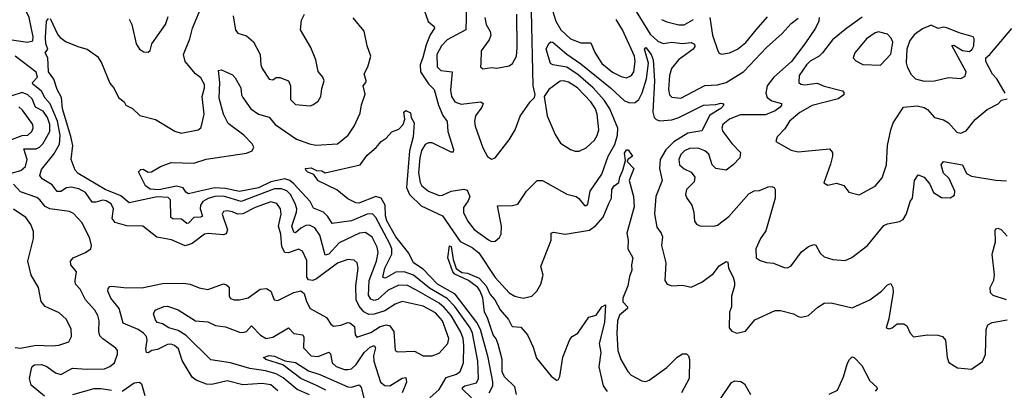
# Model space of a CAD drawing. Extents: x 1678431 to 1860718, y 384618 to 522882.
# Tile 271 of 473: x 1742030 to 1747653, y 489499 to 491613. Entities that reach past the tile are written whole.
import ezdxf

# ---------------------------------------------------------------- set-up
doc = ezdxf.new("R2010")
doc.units = 0

msp = doc.modelspace()

# ---------------------------------------------------------------- linework, layer by layer
at = {"layer": '0CON10XD'}
for points in [[(1741985, 491498.5), (1742075.2, 491484.8), (1742105, 491492.9), (1742108, 491515), (1742085.1, 491625.1), (1742056.5, 491685), (1742053.5, 491745), (1742020.4, 491805), (1742047.4, 491832.6), (1742051.9, 491855), (1742030, 491985)], [(1742205, 491620), (1742247.6, 491527.6), (1742261.2, 491511.2), (1742295, 491487.5), (1742367.7, 491457.7), (1742415.6, 491445.6), (1742475, 491403.8), (1742497.4, 491367.4), (1742545, 491250.8), (1742570, 491220), (1742595, 491169.2), (1742626.7, 491145), (1742636.7, 491125), (1742675, 491106.7), (1742715.8, 491065.8), (1742805, 491043.3), (1742917.1, 490977.1), (1742953.3, 490966.7), (1743050, 490985), (1743064.1, 490995.9), (1743071.2, 491015), (1743083.5, 491075), (1743072, 491175), (1743086.4, 491225), (1743085, 491243.8), (1743065, 491281.9), (1743033.5, 491305), (1742975.6, 491375.6), (1742965.7, 491415), (1743001.2, 491505), (1743017.5, 491565), (1743076, 491705)], [(1744318.6, 491728.6), (1744363.4, 491603.4), (1744398, 491575), (1744399.4, 491565), (1744373.5, 491526.5), (1744350.7, 491469.3), (1744331.8, 491398.2), (1744316.4, 491355), (1744319.6, 491315), (1744365, 491247.6), (1744398, 491215), (1744421.7, 491125), (1744446.2, 491066.2), (1744471.5, 491031.5), (1744476.2, 490975), (1744508.1, 490871.9), (1744505, 490857.5), (1744495, 490857.5), (1744385, 490910), (1744365, 490911.6), (1744345, 490900.7), (1744325, 490867.8), (1744314.8, 490824.8), (1744308.6, 490738.6), (1744316.5, 490685), (1744327.7, 490665), (1744365, 490634.7), (1744425, 490610.4), (1744445, 490612.2), (1744495, 490634.2), (1744565.8, 490645.8), (1744585, 490640), (1744600.8, 490605), (1744591.1, 490578.9), (1744565, 490541.2), (1744565, 490514), (1744588.2, 490465), (1744625, 490416.9), (1744708, 490358), (1744725, 490348), (1744745, 490348.8), (1744770.3, 490369.7), (1744779.7, 490390.3), (1744781.1, 490435), (1744758.3, 490551.7), (1744845, 490552.9), (1744875, 490560.8), (1744924.5, 490635.5), (1744985, 490696.2), (1745015, 490695.8), (1745155, 490617.5), (1745207.5, 490605), (1745223.9, 490593.9), (1745255, 490554), (1745265, 490552.5), (1745275, 490560), (1745287.8, 490635), (1745355, 490731.1), (1745390.8, 490835), (1745428.7, 490901.3), (1745444.1, 490955), (1745446.2, 490995), (1745400.6, 491105), (1745368.2, 491155), (1745305.6, 491225), (1745219.6, 491299.6), (1745155, 491342.4), (1745075, 491355.4), (1745062.4, 491362.4), (1745037.3, 491445), (1745051.9, 491478.1), (1745063.6, 491486.4), (1745075, 491485.4), (1745155, 491417.1), (1745235, 491362.2), (1745405, 491224.8), (1745485, 491150.5), (1745515, 491138.6), (1745545, 491140.3), (1745565, 491158.8), (1745584.6, 491195.4), (1745609, 491275), (1745621.2, 491365), (1745598.9, 491445), (1745605, 491454.2), (1745637.2, 491415), (1745648.5, 491385), (1745655.2, 491265.2), (1745645.5, 491085.5), (1745654.1, 491055), (1745665, 491043.3), (1745685, 491036.9), (1745755, 491042.5), (1745795, 491054.3), (1745935, 491124.7), (1746005, 491129.5), (1746035, 491137.7), (1746046.2, 491135), (1746050.6, 491125), (1746035, 491106.5), (1745972, 491068), (1745925, 490979.2), (1745845, 490966.4), (1745765, 490916.2), (1745719.4, 490870.6), (1745687.6, 490815), (1745683.9, 490765), (1745698.5, 490695), (1745663.8, 490605), (1745655.4, 490505), (1745669.4, 490429.4), (1745694.3, 490395), (1745700.6, 490375), (1745695.6, 490325), (1745720.5, 490225), (1745714.2, 490125), (1745727.5, 490105), (1745755, 490093.8), (1745815, 490098), (1745865, 490087.5), (1745925, 490115.6), (1745991.4, 490165), (1746025, 490208.5), (1746065, 490233.8), (1746075, 490230), (1746077.5, 490195), (1746105, 490143.8), (1746113.1, 490115), (1746113.1, 490095), (1746095.9, 490035.9), (1746094.5, 489975.5), (1746084.4, 489945), (1746082.5, 489855), (1746096.2, 489836.2), (1746125, 489825.5), (1746175, 489836.9), (1746229.2, 489900.8), (1746345, 489953.5), (1746375, 489954.4), (1746450, 489935), (1746475, 489920), (1746495, 489916.2), (1746535, 489926), (1746587.8, 489972.2), (1746625, 489995.6), (1746665, 489998.6), (1746785, 489968.5), (1746884.6, 490015.4)], [(1744581.2, 491695), (1744577.5, 491555), (1744470.8, 491499.2), (1744438.2, 491465), (1744412.6, 491415), (1744413.7, 491345), (1744435, 491323.8), (1744500, 491315), (1744491, 491211), (1744496.5, 491175), (1744515, 491143.8), (1744551.6, 491131.6), (1744646.4, 491143.6), (1744663.8, 491143.8), (1744677.1, 491135), (1744670, 491115), (1744632.3, 491065), (1744627.8, 491035), (1744631.5, 491005), (1744675, 490882), (1744702.6, 490832.6), (1744725, 490817.5), (1744745.8, 490825), (1744825, 490928), (1744858.9, 490985), (1744888, 491062), (1744944.5, 491145.5), (1744970.7, 491169.3), (1744973.6, 491186.4), (1744962.2, 491235), (1744952.5, 491662.5)], [(1743248.5, 491635), (1743262.7, 491552.7), (1743275.7, 491535.7), (1743325, 491520.8), (1743366.4, 491486.4), (1743404.4, 491414.4), (1743406.6, 491356.6), (1743414.4, 491335), (1743455, 491274.2), (1743475, 491270), (1743495, 491282.5), (1743515, 491284.3), (1743565.7, 491265), (1743576.7, 491235), (1743577.3, 491157.3), (1743605, 491129.2), (1743688.3, 491121.7), (1743705, 491126.7), (1743735, 491148.8), (1743750, 491175), (1743755, 491220), (1743769.2, 491265), (1743761.4, 491285), (1743735, 491318), (1743721.8, 491385), (1743692.7, 491455), (1743634.2, 491555), (1743640, 491610), (1743656, 491644)], [(1744686.3, 491626.3), (1744694.5, 491585), (1744717.9, 491545), (1744720.8, 491525), (1744710.9, 491499.1), (1744665.8, 491435), (1744664.3, 491365.7), (1744661.2, 491345), (1744675, 491333.3), (1744725, 491341.2), (1744755, 491335.8), (1744825, 491349.2), (1744845, 491364), (1744867.2, 491405), (1744872.1, 491452.1), (1744868.9, 491645)], [(1745072.1, 491665), (1745091.5, 491605), (1745120.5, 491555), (1745175, 491503.2), (1745235, 491481.2), (1745291.3, 491481.3), (1745315.6, 491425.6), (1745353.9, 491363.9), (1745415, 491314.2), (1745465, 491289.1), (1745495, 491281.5), (1745525, 491294.4), (1745537.2, 491315), (1745545.6, 491374.4), (1745540.6, 491405), (1745473.3, 491555), (1745436, 491615)], [(1745534.8, 491685), (1745631.1, 491531.1), (1745675, 491490.6), (1745705, 491476.9), (1745754.7, 491485.3), (1745815, 491477.1), (1745865, 491483.2), (1745884.6, 491474.6), (1745885, 491461.2), (1745876.1, 491445), (1745792.3, 491385), (1745752.2, 491335), (1745740.9, 491295), (1745734.7, 491215), (1745741.5, 491185), (1745755, 491171.1), (1745805, 491165.4), (1745943, 491237), (1746015, 491240.9), (1746065, 491255.3), (1746165, 491316.9), (1746295, 491455.4), (1746383.8, 491535), (1746435, 491591.8), (1746475, 491622.9)], [(1744372.5, 489455), (1744425, 489503.1), (1744465, 489570.8), (1744525, 489589.7), (1744545.4, 489605), (1744564.2, 489655), (1744567.5, 489755), (1744563.1, 489795), (1744550.3, 489830.3), (1744494.5, 489925), (1744455, 489971.6), (1744425, 489995.7), (1744292.5, 490072.5), (1744245, 490095.9), (1744195, 490097.7), (1744135, 490070.8), (1744075, 490017.6), (1744055, 490011.8), (1744035, 490019), (1744022.3, 490042.3), (1744026.8, 490125), (1744067.2, 490235), (1744077.1, 490285), (1744072.1, 490315), (1744042.9, 490372.9), (1744005, 490398.4), (1743971.4, 490395), (1743855, 490340.7), (1743795, 490274.8), (1743775, 490269.1), (1743745, 490383.1), (1743715, 490425.3), (1743685, 490440), (1743665, 490439.5), (1743635.4, 490424.6), (1743605, 490397.7), (1743595, 490401.5), (1743583.9, 490435), (1743611.6, 490515), (1743612.8, 490535), (1743603.7, 490563.7), (1743576, 490615), (1743555, 490637.2), (1743525, 490649.1), (1743485, 490647.4), (1743295, 490575.8), (1743195, 490605.4), (1743145, 490603.9), (1743107.2, 490592.8), (1743075.9, 490575), (1743063.2, 490555), (1743061.9, 490535), (1743075, 490492.5), (1743063.8, 490486.2), (1743025, 490484.3), (1742995, 490452.8), (1742985, 490450.6), (1742954.3, 490475), (1742905, 490477.8), (1742893.8, 490483.8), (1742890.9, 490585), (1742879.2, 490599.2), (1742815, 490601.8), (1742655, 490567.7), (1742608.2, 490608.2), (1742518.2, 490645), (1742364.4, 490735), (1742347.5, 490755), (1742324.5, 490815), (1742334.8, 490895), (1742323.4, 490946.6), (1742275.7, 491105), (1742270, 491170), (1742244.6, 491215), (1742224.7, 491274.7), (1742194.8, 491315), (1742191.5, 491395), (1742176, 491425), (1742190.8, 491445), (1742180.4, 491475), (1742178.3, 491511.7), (1742184.2, 491605), (1742195, 491620)], [(1742655, 491616.2), (1742670.6, 491585), (1742695.6, 491475), (1742715, 491446), (1742739.5, 491429.5), (1742765, 491428), (1742775, 491436.7), (1742785.7, 491475), (1742863.5, 491585), (1742878.2, 491631.8)], [(1744610.6, 489455), (1744558.9, 489505), (1744559.6, 489515), (1744572.2, 489525), (1744638.6, 489541.4), (1744649.8, 489565), (1744645.8, 489665), (1744616.8, 489825), (1744602.3, 489855), (1744515, 489975.9), (1744471.8, 490021.8), (1744370.9, 490080.9), (1744278.9, 490155), (1744225, 490174.1), (1744178, 490172), (1744125, 490141.8), (1744115, 490138.2), (1744105, 490144), (1744116.2, 490195), (1744154.8, 490275), (1744155.2, 490305), (1744144.8, 490335), (1744065, 490483.9), (1744045, 490504.7), (1744015, 490503), (1743925, 490465.5), (1743815, 490450.9), (1743790, 490490), (1743765, 490514.7), (1743708.3, 490538.2), (1743688.2, 490575), (1743595, 490676.5), (1743573.1, 490695), (1743545, 490704.9), (1743465, 490688.9), (1743395, 490653.5), (1743285, 490633.3), (1743205, 490650.4), (1743145, 490653.2), (1743059.2, 490635), (1742995, 490619.6), (1742979.3, 490629.3), (1742963.9, 490653.9), (1742925, 490662.5), (1742825, 490642), (1742775, 490645.7), (1742749.6, 490665), (1742708.6, 490745), (1742721.6, 490758.4), (1742735, 490760), (1742765, 490744.2), (1742783.9, 490746.1), (1742835, 490776.2), (1742895, 490798.6), (1743025, 490795.3), (1743095, 490818.2), (1743325, 490851.4), (1743358.1, 490865), (1743366.7, 490885), (1743358.2, 490905), (1743310, 490955), (1743220.7, 491020.7), (1743193.5, 491073.5), (1743170.2, 491165), (1743172.6, 491255), (1743165.9, 491324.1), (1743182.7, 491327.3), (1743206.7, 491316.7), (1743245, 491297.8), (1743260.8, 491280.8), (1743293.1, 491225), (1743297.5, 491185), (1743305, 491170), (1743349.5, 491105), (1743395, 491073.9), (1743455, 491056.5), (1743489.6, 491015), (1743610.9, 490930.9), (1743685, 490904.1), (1743722.2, 490897.8), (1743845, 490905.5), (1743905.3, 490954.7), (1743940.6, 491005), (1743975, 491080), (1743982.4, 491127.6), (1744002.5, 491187.5), (1743992.5, 491235), (1744007.5, 491255), (1744008, 491265), (1743998, 491305), (1744018.1, 491345), (1744036.2, 491405), (1744015.3, 491465), (1743997.6, 491547.6), (1743934.2, 491624.2)], [(1745695, 491613.8), (1745725, 491600.8), (1745795, 491584.7), (1745825, 491584.7), (1745877.7, 491615)], [(1746596.2, 491625), (1746593.8, 491605), (1746574.5, 491565), (1746514.7, 491475), (1746437, 491375), (1746337.1, 491285), (1746297.9, 491235), (1746290.6, 491195), (1746299.4, 491169.4), (1746325, 491150), (1746380, 491135), (1746381.4, 491125), (1746373.3, 491115), (1746345, 491093.5), (1746289.2, 491070.8), (1746145, 491069.5), (1746084.4, 491045), (1746046.5, 491015), (1746040.4, 490995), (1746046.2, 490975), (1746097.4, 490907.4), (1746146.9, 490855), (1746142.1, 490825), (1746104.8, 490785.2), (1746065, 490754.5), (1746005, 490764.3), (1745984.5, 490784.5), (1745965, 490845.5), (1745942.2, 490865), (1745905, 490880), (1745855, 490878.8), (1745826.7, 490865), (1745805.4, 490845), (1745793.9, 490815), (1745798.5, 490785), (1745825, 490763.2), (1745865, 490742.7), (1745885.5, 490715), (1745881.7, 490688.3), (1745837.5, 490645), (1745832.5, 490615), (1745839.2, 490595), (1745868.5, 490555), (1745880, 490515), (1745883.1, 490463.1), (1745895, 490446), (1745915, 490437.1), (1745994.5, 490434.5), (1746015, 490441.5), (1746079.1, 490490.9), (1746195, 490620), (1746225, 490636.5), (1746255, 490638.2), (1746305, 490660), (1746325, 490661.4), (1746338.8, 490655), (1746344.2, 490644.2), (1746344.3, 490595), (1746290.8, 490409.2), (1746260.4, 490365), (1746234.6, 490305), (1746235.7, 490255), (1746259.4, 490239.4), (1746295, 490228.2), (1746335, 490224.3), (1746395, 490200), (1746415, 490198), (1746435, 490208), (1746495, 490289.4), (1746535, 490320), (1746565, 490330.8), (1746576.4, 490326.4), (1746600.9, 490280.9), (1746625, 490260.8), (1746674.5, 490244.5), (1746745, 490240), (1746783.1, 490256.9), (1746872.5, 490325), (1746965, 490438.1), (1746985, 490448.1), (1747055, 490462.5), (1747075, 490473.8), (1747094, 490505), (1747115.8, 490575), (1747128, 490595), (1747140.8, 490695), (1747161.7, 490728.3), (1747195, 490713.8), (1747226.9, 490675), (1747247.9, 490627.9), (1747295, 490597.8), (1747343, 490597), (1747368.9, 490611.1), (1747369.5, 490635), (1747353, 490673)], [(1745972, 491625), (1745987.2, 491525), (1746017.1, 491435), (1746025, 491422), (1746037.1, 491417.1), (1746084.3, 491424.3), (1746130, 491445), (1746176.6, 491483.4), (1746235, 491555.5), (1746300.1, 491629.9)], [(1746841.5, 491628.5), (1746754.3, 491565.7), (1746672, 491498), (1746615.4, 491425), (1746595.2, 491404.8), (1746545, 491376.1), (1746522.5, 491355), (1746481.5, 491295), (1746478.9, 491255), (1746491.2, 491245), (1746512.4, 491242.4), (1746585, 491251.6), (1746625, 491233.3), (1746728.3, 491208.3), (1746737.5, 491197.5), (1746736.2, 491185), (1746705, 491162.4), (1746555, 491123.5), (1746485, 491083.9), (1746426.4, 491035), (1746398.8, 490991.2), (1746356.2, 490945), (1746348.3, 490918.3), (1746435, 490869.2), (1746475, 490859.1), (1746655.6, 490875.6), (1746671.4, 490855), (1746671.9, 490835), (1746661.3, 490788.7), (1746622, 490682), (1746645, 490668.8), (1746695, 490680), (1746736.8, 490666.8), (1746765, 490630), (1746825, 490613.3), (1746915, 490663.1), (1746955, 490710.6), (1746980.3, 490785), (1746985.4, 490895), (1747005.5, 490985), (1747018.9, 491025), (1747076.5, 491113.5), (1747155, 491120.9), (1747195, 491112.9), (1747215, 491100), (1747254.2, 491055), (1747305, 491041.1), (1747335, 491025.5), (1747382.2, 490972.2), (1747405, 490965.6), (1747435, 490979.4), (1747486, 491044), (1747555, 491101.4), (1747617.3, 491132.7), (1747636.7, 491155), (1747668.3, 491161.7)], [(1747195, 491262.5), (1747255, 491263.9), (1747335, 491284.1), (1747405, 491277.5), (1747429.7, 491290.3), (1747435.2, 491315.2), (1747353.6, 491466.4), (1747365, 491467.1), (1747415, 491438.4), (1747455, 491432.1), (1747469.5, 491445), (1747479.1, 491465), (1747481.4, 491505), (1747475.5, 491515.5), (1747395, 491538.5), (1747325, 491567.7), (1747305, 491570.6), (1747275, 491563.8), (1747235, 491581.2), (1747185, 491561.9), (1747140.6, 491529.4), (1747113.1, 491495), (1747095.5, 491445), (1747093, 491367), (1747098.9, 491345), (1747121.1, 491301.1), (1747145, 491275.6), (1747195, 491262.5)], [(1746945, 491354), (1747005, 491416.2), (1747016.5, 491485), (1747007.4, 491507.4), (1746985, 491531.1), (1746935, 491543.5), (1746915, 491538.8), (1746865.5, 491505), (1746799.2, 491425), (1746790, 491395), (1746805, 491378), (1746845, 491358.1), (1746945, 491354)], [(1747657.3, 491195), (1747609.6, 491275), (1747585, 491301.8), (1747546.5, 491375), (1747548.1, 491395), (1747569.4, 491415), (1747695, 491562.1)], [(1742406.9, 490626.9), (1742368.2, 490648.2), (1742325, 490657.2), (1742296.8, 490653.2), (1742265, 490632.9), (1742245, 490632.9), (1742215, 490670.3), (1742159.5, 490705), (1742144.7, 490724.7), (1742155, 490758.9), (1742225, 490846.2), (1742257, 490903), (1742260.9, 490955), (1742245.8, 491035), (1742204.1, 491134.1), (1742175, 491165.9), (1742154.5, 491205), (1742105.8, 491245), (1742104, 491255), (1742131.6, 491285), (1742124.2, 491314.2), (1742005.4, 491405)], [(1745202.6, 490862.6), (1745225, 490863.1), (1745265, 490881.4), (1745312.9, 490925), (1745328.1, 490951.9), (1745337.9, 490985), (1745328.6, 491075), (1745317.7, 491105), (1745291.7, 491145), (1745215, 491224.7), (1745165, 491256.2), (1745135.4, 491264.6), (1745117.1, 491262.9), (1745051.4, 491215), (1745026, 491175), (1745043.3, 491065), (1745088.6, 490958.6), (1745118.9, 490908.9), (1745175, 490871.9), (1745202.6, 490862.6)], [(1741981.7, 490738.3), (1742037.2, 490752.8), (1742064, 490776), (1742072.2, 490815), (1742055, 490877.1), (1742125, 490876.6), (1742144.1, 490885.9), (1742162.2, 490905), (1742202.8, 490975), (1742202.2, 491015), (1742189.1, 491055), (1742165, 491091.7), (1742120, 491115), (1742101.5, 491161.5), (1742077.3, 491185), (1742045, 491197.2), (1741985, 491178.2)], [(1741973.9, 490926.1), (1742045, 490951.6), (1742076.5, 490953.5), (1742098.8, 490975), (1742106.6, 490995), (1742105.4, 491015), (1742047.1, 491097.1), (1742025, 491115.2)], [(1744710.9, 489485), (1744732, 489525), (1744733, 489547), (1744705.6, 489685.6), (1744661.7, 489845), (1744641.4, 489885), (1744516.8, 490046.8), (1744417, 490105), (1744335, 490189.4), (1744280, 490225), (1744251.7, 490281.7), (1744178.4, 490375), (1744126.4, 490465), (1744118.6, 490495), (1744118.2, 490555), (1744095, 490594.2), (1744065, 490604.8), (1743966.5, 490566.5), (1743949.1, 490569.1), (1743905, 490591.5), (1743841.8, 490641.8), (1743734.2, 490694.2), (1743709.3, 490729.3), (1743675, 490742.5), (1743663.9, 490753.9), (1743662.5, 490765), (1743695, 490767.5), (1743725, 490753.3), (1743755, 490751.2), (1743775, 490740), (1743975, 490784.6), (1744015, 490840.5), (1744066.5, 490883.5), (1744095, 490918.6), (1744122.6, 490937.4), (1744155, 490973.3), (1744195, 490988.8), (1744220.8, 491015), (1744229.4, 491045), (1744223.1, 491085), (1744235.8, 491095.8), (1744261.7, 491081.7), (1744265.8, 491055), (1744283.5, 491025), (1744278.2, 490945), (1744256, 490865), (1744239.4, 490655), (1744256.6, 490616.6), (1744322.1, 490552.1), (1744444.2, 490494.2), (1744545, 490348.6), (1744615, 490313.3), (1744652.9, 490282.9), (1744745, 490143.1), (1744825, 490054.6), (1744858, 490035), (1744905, 490024.5), (1744955, 490036), (1744984, 490065), (1745006.2, 490103.8), (1745018.8, 490155), (1745005.4, 490205), (1745064.5, 490355), (1745066, 490395), (1745078.8, 490401.2), (1745145, 490388.8), (1745285, 490411.8), (1745321, 490439), (1745363, 490487), (1745395.2, 490564.8), (1745408.9, 490595), (1745412, 490645), (1745425, 490664.5), (1745450.9, 490685), (1745456.7, 490715), (1745474.6, 490755), (1745490.7, 490809.3), (1745485, 490852.5), (1745495, 490870.8), (1745505, 490870), (1745530, 490835), (1745502.5, 490815), (1745500, 490805), (1745537.5, 490765), (1745511.1, 490695), (1745535.3, 490605), (1745539.2, 490545), (1745496.7, 490395), (1745505.5, 490355), (1745502.2, 490305), (1745531.5, 490255), (1745523.5, 490215), (1745526.8, 490185), (1745512.6, 490147.4), (1745502.9, 490095), (1745474.2, 490025), (1745475, 490003.1), (1745500.4, 489975), (1745501.1, 489965), (1745455, 489928.2), (1745443.7, 489895), (1745440.5, 489825), (1745446.2, 489725), (1745463.2, 489675), (1745503.5, 489605), (1745521.4, 489585), (1745582.2, 489552.2), (1745605, 489548.9), (1745625, 489557.1), (1745725, 489628.5), (1745785, 489688.5), (1745815, 489707.1), (1745837.3, 489707.3), (1745850, 489695), (1745854.4, 489675), (1745853.8, 489565), (1745810.5, 489485)], [(1747353, 490673), (1747337.7, 490707.7), (1747305, 490736.7), (1747293.1, 490785), (1747306, 490804), (1747415, 490785.8), (1747436.2, 490736.2), (1747465, 490720.4), (1747605, 490696.9), (1747665, 490694.4)], [(1742171.9, 489465), (1742095, 489527.1), (1742086.2, 489565), (1742097.6, 489622.4), (1742102.2, 489635), (1742115, 489643.6), (1742155, 489645.9), (1742185, 489634.6), (1742235, 489598.5), (1742265, 489588.5), (1742332.5, 489625), (1742415, 489618.9), (1742515, 489621.5), (1742545, 489634.5), (1742571.9, 489655), (1742588.9, 489705), (1742588.1, 489725), (1742579.1, 489739.1), (1742505, 489791.5), (1742489, 489809), (1742482.5, 489835), (1742484.6, 489895), (1742476.9, 489925), (1742458.8, 489955), (1742406.8, 490015), (1742375.4, 490075), (1742349.5, 490105), (1742346.4, 490125), (1742354.4, 490174.4), (1742321.9, 490215), (1742320.8, 490235), (1742336.3, 490253.7), (1742406, 490285), (1742436, 490305), (1742441.4, 490325), (1742430, 490365), (1742386.7, 490455), (1742337.6, 490507.6), (1742315, 490518.5), (1742203.4, 490533.4), (1742175, 490546.5), (1742145.4, 490585), (1742127.8, 490597.8), (1742035, 490631.6), (1741995.8, 490675)], [(1743505.4, 489495), (1743465, 489528.9), (1743415, 489536.7), (1743305, 489530), (1743215, 489552.9), (1743128, 489532), (1743096.9, 489533.1), (1743037.3, 489557.3), (1743015, 489574.2), (1742958.3, 489668.3), (1742937.5, 489735), (1742915, 489754.7), (1742895, 489761.1), (1742875, 489759.1), (1742817.8, 489732.2), (1742784.8, 489725.2), (1742765, 489712.5), (1742754.7, 489714.7), (1742751.1, 489735), (1742759.1, 489785), (1742753.7, 489805), (1742736.6, 489825), (1742706.9, 489845), (1742621.2, 489881.2), (1742598.6, 489965), (1742550.4, 490025), (1742534, 490065), (1742535, 490080), (1742545, 490091.2), (1742557.3, 490092.7), (1742624.7, 490084.7), (1742727.3, 490082.7), (1742845, 490107.1), (1742965, 490110), (1743003.6, 490103.6), (1743055, 490082.9), (1743104.4, 490074.4), (1743195, 490105.5), (1743210.8, 490100.8), (1743226.2, 490086.2), (1743227.3, 490052.7), (1743225.8, 490035), (1743235, 490022.9), (1743255, 490014.3), (1743285, 490015.5), (1743335, 490026.4), (1743403.7, 490076.3), (1743438.9, 490078.9), (1743464.6, 490064.6), (1743483.8, 490015), (1743505, 490011.1), (1743595, 490056.9), (1743635.8, 490065.8), (1743655, 490050), (1743667.5, 490005), (1743688.6, 489965), (1743783.3, 489913.3), (1743808, 489875), (1743822.5, 489865), (1743865, 489870.8), (1743905, 489885.8), (1743915, 489883.8), (1743941.7, 489861.7), (1743945.7, 489815.7), (1743955, 489802.5), (1744035, 489828.7), (1744088.3, 489861.7), (1744125, 489871.3), (1744145, 489866.7), (1744167.7, 489835), (1744173.8, 489725), (1744188, 489718), (1744285, 489722.2), (1744335, 489695.6), (1744385, 489694.4), (1744425, 489710.6), (1744474.6, 489765), (1744480.8, 489795), (1744445, 489895.9), (1744405, 489940.6), (1744335, 489979.6), (1744215, 490005.3), (1744175, 489990.8), (1744115, 489951.2), (1744055, 489932.9), (1744025, 489930.4), (1743995.9, 489945.9), (1743968.7, 489978.7), (1743951.4, 490015), (1743950, 490095), (1743963.5, 490195), (1743957.9, 490225), (1743940.6, 490240.6), (1743905, 490244), (1743845, 490224.7), (1743725, 490134), (1743705, 490125.3), (1743679.1, 490129.1), (1743670, 490145), (1743669.8, 490239.8), (1743645, 490292), (1743623.4, 490303.4), (1743565, 490282.9), (1743545, 490285.7), (1743526.6, 490316.6), (1743521, 490389), (1743508.6, 490435), (1743522.8, 490502.8), (1743520.6, 490535), (1743498.9, 490565), (1743465, 490574.8), (1743375, 490541.2), (1743304, 490506), (1743275, 490504), (1743245, 490517.7), (1743215, 490522.9), (1743195, 490518.9), (1743185.8, 490504.2), (1743217.8, 490415), (1743209.1, 490390.9), (1743195, 490385.2), (1743107.4, 490392.6), (1743085, 490388.9), (1743015, 490335.4), (1742975, 490323.6), (1742897.9, 490357.9), (1742813.3, 490373.3), (1742734.5, 490434.5), (1742642.3, 490437.7), (1742576.3, 490456.3), (1742559, 490479), (1742566.4, 490535), (1742552.7, 490562.7), (1742525, 490579.4), (1742505, 490583.3), (1742465, 490571.5), (1742445, 490572), (1742406.9, 490626.9)], [(1742005, 489742.1), (1742035, 489738.5), (1742125, 489756.3), (1742215, 489751.4), (1742254.6, 489755.4), (1742311.2, 489775), (1742326.7, 489805), (1742325, 489850), (1742295.6, 489905), (1742255, 489940), (1742175.9, 489975.9), (1742153.3, 490005), (1742137.5, 490085), (1742095.7, 490155), (1742077.8, 490235), (1742109.5, 490365), (1742108.5, 490405), (1742093.5, 490445), (1742065, 490485.5), (1741995, 490532.3)], [(1747665, 490014.2), (1747588.6, 490038.6), (1747574.3, 490054.3), (1747571.4, 490085), (1747593.2, 490126.8), (1747597.5, 490157.5), (1747583.6, 490275), (1747603.3, 490345), (1747600.5, 490409.5), (1747605, 490420), (1747615, 490422.9), (1747635, 490415.6), (1747668.3, 490378.3)], [(1744867.7, 489475), (1744858.3, 489518.2), (1744798.1, 489575), (1744785, 489603.8), (1744784.7, 489675), (1744762.1, 489762.1), (1744751.8, 489791.8), (1744733.5, 489815), (1744702.3, 489912.3), (1744685.5, 489945), (1744675.5, 490025.5), (1744660.8, 490065), (1744645.7, 490085), (1744592.9, 490125), (1744515, 490160.4), (1744504.2, 490175), (1744476, 490255), (1744485, 490322.5), (1744495, 490318.8), (1744505.2, 490245.2), (1744523.3, 490193.3), (1744555, 490171.2), (1744586.8, 490166.8), (1744655, 490138.8), (1744695, 490094.7), (1744717.7, 490045), (1744743.5, 490015), (1744775, 489957.5), (1744822, 489902), (1744838.3, 489868.3), (1744845, 489862.5), (1744891.7, 489858.3), (1744930.6, 489815), (1744961.9, 489745), (1744981.3, 489681.3), (1745065, 489579.2), (1745095, 489556.2), (1745105, 489558.8), (1745115, 489577.5), (1745132.5, 489687.5), (1745171.3, 489788.7), (1745185, 489805.7), (1745217.5, 489825), (1745280, 489915), (1745322.3, 489927.7), (1745355, 489974.3), (1745375.6, 489985.6), (1745370, 489885), (1745340, 489765), (1745348.5, 489715), (1745336.8, 489633.2), (1745361.4, 489525), (1745385, 489491.4)], [(1746884.6, 490015.4), (1746951.2, 490065), (1746985, 490100), (1747005, 490107.5), (1747016, 490085), (1747018.6, 490058.6), (1746992.7, 489907.3), (1746977.5, 489855), (1746995, 489848.8), (1747012.5, 489855), (1747041.2, 489878.8), (1747078.3, 489878.3), (1747096.1, 489866.1), (1747114.5, 489824.5), (1747135, 489803.8), (1747215, 489814.3), (1747273.8, 489813.8), (1747300, 489805), (1747317.5, 489785), (1747325.8, 489685), (1747336.8, 489656.8), (1747385, 489627.5), (1747465, 489620), (1747527.7, 489662.3), (1747545, 489702.5), (1747548.9, 489845), (1747558.8, 489871.2), (1747583.7, 489886.3), (1747668.9, 489901.1)], [(1743685, 489473.2), (1743615, 489502.7), (1743535, 489570.2), (1743495, 489593.2), (1743435, 489609.4), (1743345, 489622.2), (1743234.3, 489655.7), (1743121.6, 489671.6), (1742980.5, 489810.5), (1742935, 489839.2), (1742882.9, 489855), (1742845, 489877.9), (1742815.6, 489885.6), (1742805, 489900), (1742794.6, 489935), (1742803.1, 489955), (1742854, 489976), (1742875, 489978.7), (1742935, 489958.4), (1743035, 489895.9), (1743105, 489889.5), (1743148.7, 489868.7), (1743205, 489861.3), (1743285, 489830.2), (1743305, 489828.2), (1743325, 489834.7), (1743355, 489866.5), (1743405, 489812.9), (1743437.5, 489795), (1743475, 489801.5), (1743565, 489854.3), (1743595, 489822.1), (1743647.5, 489815), (1743652.7, 489802.7), (1743651.6, 489741.6), (1743695, 489694.7), (1743735, 489691.1), (1743795.7, 489715.7), (1743806.1, 489706.1), (1743815.3, 489655), (1743836.9, 489635), (1743885, 489617.6), (1743905, 489616.5), (1743925, 489621.6), (1743951.8, 489645), (1743996.6, 489715), (1744031.3, 489745), (1744055, 489753.5), (1744061.5, 489741.5), (1744051.7, 489695), (1744052.9, 489665), (1744090.5, 489545), (1744115, 489525.4), (1744143.3, 489525), (1744215, 489567.8), (1744235, 489570.8), (1744238.6, 489545), (1744214.7, 489485)], [(1743778.6, 489498.6), (1743725.1, 489525.1), (1743635.9, 489565), (1743533.3, 489643.3), (1743436.2, 489675), (1743423.3, 489685), (1743455, 489697.2), (1743485, 489693.6), (1743545, 489666.4), (1743605, 489658.1), (1743680.2, 489610.2), (1743745, 489589.1), (1743905, 489518.1), (1743925, 489516.5), (1743969.2, 489529.2), (1743980.7, 489515), (1743996.1, 489455)], [(1746653.6, 489476.4), (1746699.8, 489500.2), (1746734.4, 489575), (1746757.5, 489652.5), (1746768.8, 489675), (1746785, 489688.8), (1746795, 489686.2), (1746839.2, 489639.2), (1746885, 489553.3), (1746925.9, 489515.9), (1746926.2, 489506.2), (1746915, 489494.2)], [(1746028.6, 489445), (1746095, 489543.8), (1746115, 489552.5), (1746149.3, 489549.3), (1746170, 489535), (1746204, 489475)], [(1742334.3, 489475), (1742455, 489509.3), (1742495, 489509.6), (1742555, 489498.6)], [(1742615, 489492.7), (1742685, 489541.5), (1742713.8, 489545), (1742726.2, 489535), (1742745, 489468)]]:
    msp.add_lwpolyline(points, dxfattribs=at)

doc.saveas('drawing.dxf')
